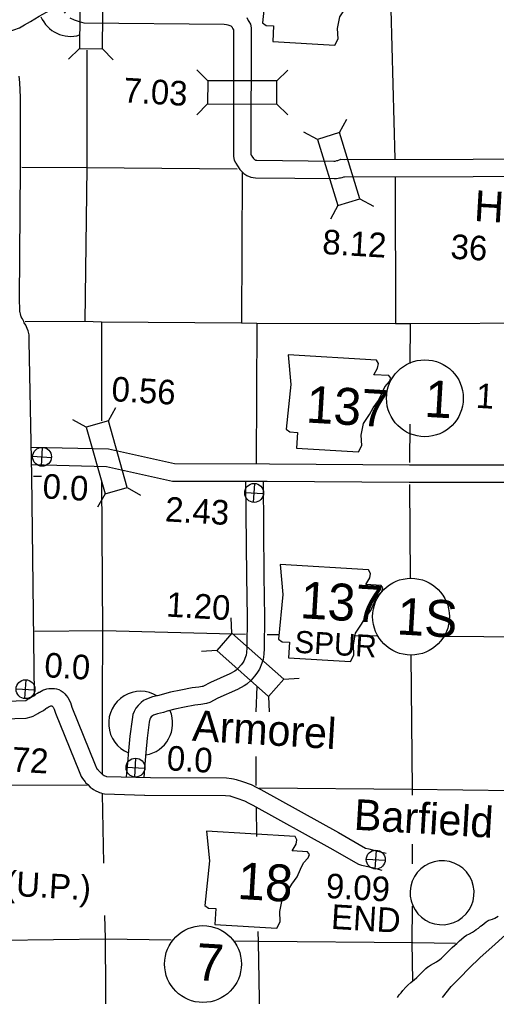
# Model space of a CAD drawing. Extents: x 1366406 to 1373462, y 376856 to 381998.
# Drawn here: x 1368436.7 to 1368569.5, y 380847.8 to 381119.6 of the extents above; entities that cross this region are included whole.
import ezdxf

# ---------------------------------------------------------------- set-up
doc = ezdxf.new("R2010")
doc.units = 0
for name, color, linetype in [('1', 7, 'Continuous'), ('10', 7, 'Continuous'), ('20', 7, 'Continuous'), ('21', 7, 'Continuous'), ('24', 7, 'Continuous'), ('25', 7, 'Continuous'), ('26', 7, 'Continuous'), ('27', 7, 'Continuous'), ('4', 7, 'Continuous'), ('5', 7, 'Continuous'), ('58', 7, 'Continuous'), ('9', 7, 'Continuous')]:
    doc.layers.add(name, color=color, linetype=linetype)

msp = doc.modelspace()

# ---------------------------------------------------------------- linework, layer by layer
at = {"layer": '1'}
msp.add_lwpolyline([(1368554.48, 380847.55), (1368556.89, 380850.57), (1368559.23, 380852.98), (1368561.82, 380855.68), (1368564.84, 380858.6), (1368569.09, 380862.39), (1368572.97, 380865.84), (1368576.42, 380868.99), (1368579.38, 380871.45), (1368581.89, 380873.6), (1368583.05, 380874.76), (1368584.83, 380876.35), (1368586.11, 380877.32)], dxfattribs=at)
at = {"layer": '10'}
for points in [[(1368433.85, 381116.28), (1368435.12, 381116.77), (1368436.66, 381117.36), (1368438.13, 381118.14), (1368439.72, 381119.09), (1368442.21, 381120.57), (1368444.23, 381121.65), (1368445.2, 381122.25), (1368445.8, 381122.49), (1368446.74, 381122.78), (1368447.74, 381123.13), (1368448.09, 381123.24), (1368449.41, 381121.42)], [(1368450.74, 381120.11), (1368451.93, 381119.53), (1368452.75, 381119.26), (1368453.32, 381119.05), (1368453.96, 381118.9), (1368454.6, 381118.75), (1368493.69, 381118.32), (1368494.3, 381118.24), (1368494.65, 381118.18), (1368494.71, 381118.17), (1368495.48, 381117.9), (1368495.67, 381117.71), (1368495.85, 381117.51), (1368495.91, 381117.44), (1368496.1, 381117.06), (1368496.29, 381116.75), (1368496.25, 381081.53), (1368496.44, 381080.55), (1368496.8, 381079.89), (1368496.9, 381079.63), (1368497.37, 381078.91), (1368498.04, 381077.94), (1368498.59, 381077.32), (1368499.16, 381076.81), (1368499.99, 381076.26), (1368501.06, 381075.82), (1368502.43, 381075.63), (1368524.25, 381075.38), (1368524.95, 381075.41), (1368525.36, 381075.46), (1368525.79, 381075.55), (1368526.04, 381075.63), (1368526.52, 381075.68), (1368526.95, 381075.85), (1368527.17, 381075.84), (1368562.96, 381075.96), (1368579.39, 381076.01)], [(1368499.95, 381120.24), (1368500.36, 381119.41), (1368500.56, 381119.09), (1368500.97, 381118.32), (1368501.16, 381117.32), (1368501.11, 381082.14), (1368501.22, 381081.93), (1368501.25, 381081.86), (1368501.41, 381081.6), (1368501.87, 381080.94), (1368502.02, 381080.78), (1368502.12, 381080.68), (1368502.28, 381080.58), (1368502.34, 381080.55), (1368502.79, 381080.49), (1368524.16, 381080.24), (1368524.52, 381080.26), (1368524.56, 381080.26), (1368524.59, 381080.27), (1368525.05, 381080.41), (1368525.34, 381080.44), (1368526.11, 381080.74), (1368527.25, 381080.7), (1368562.95, 381080.82), (1368578.37, 381080.87)], [(1368440.89, 380931.71), (1368440.17, 380992.63), (1368439.39, 381030.15), (1368439.37, 381031.92), (1368439.14, 381033.03), (1368438.86, 381033.71), (1368438.47, 381034.56), (1368438.04, 381035.28), (1368437.86, 381035.62), (1368437.57, 381036.31), (1368437.28, 381036.7), (1368437.24, 381036.79), (1368437.18, 381036.95), (1368437, 381037.72), (1368436.85, 381038.09), (1368436.81, 381038.33), (1368436.75, 381039.05), (1368436.65, 381041.65), (1368436.94, 381078.48), (1368436.99, 381095.46), (1368436.94, 381098.02), (1368436.84, 381099.94), (1368436.75, 381102.07), (1368436.6, 381103.91)], [(1368440, 381000.67), (1368461.47, 381000.14), (1368479.8, 380996.06), (1368506.3, 380996.03)], [(1368440.1, 380995.8), (1368460.88, 380995.3), (1368479.26, 380991.21), (1368505.66, 380991.17)], [(1368506.3, 380996.03), (1368545.22, 380995.76), (1368584.24, 380995.74)], [(1368499.64, 380991.18), (1368499.84, 380964.79)], [(1368504.5, 380991.18), (1368504.7, 380964.88)], [(1368505.66, 380991.17), (1368545.2, 380990.9), (1368586.9, 380990.87)], [(1368499.84, 380964.79), (1368500.06, 380953.34), (1368499.97, 380944.78), (1368499.91, 380943.56), (1368499.78, 380942.74), (1368499.63, 380942.32), (1368499.14, 380941.12), (1368498.8, 380940.59), (1368498.38, 380940.05), (1368497.66, 380939.22), (1368496.97, 380938.57), (1368496.65, 380938.36), (1368495.24, 380937.57), (1368489.84, 380935.17), (1368487.75, 380934.1), (1368487.55, 380934.02), (1368486.57, 380933.87), (1368484.8, 380933.69), (1368481.59, 380933.08), (1368478.76, 380932.44), (1368476.44, 380931.84), (1368475.49, 380931.55), (1368473.72, 380931.15), (1368472.01, 380930.51), (1368471.23, 380930.12), (1368470.54, 380929.64), (1368469.68, 380928.77), (1368469.12, 380928.02), (1368468.57, 380927.06), (1368468.26, 380926.28), (1368468.01, 380924.87), (1368467.41, 380920.21), (1368467, 380916.11), (1368466.86, 380913.97), (1368466.62, 380911.72), (1368466.41, 380908.89)], [(1368504.7, 380964.88), (1368504.92, 380953.36), (1368504.83, 380944.63), (1368504.75, 380943.04), (1368504.5, 380941.54), (1368504.17, 380940.59), (1368503.48, 380938.9), (1368502.79, 380937.8), (1368502.13, 380936.96), (1368501.17, 380935.84), (1368500, 380934.75), (1368499.19, 380934.21), (1368497.42, 380933.22), (1368491.93, 380930.78), (1368489.7, 380929.64), (1368488.78, 380929.3), (1368487.2, 380929.05), (1368485.5, 380928.87), (1368482.58, 380928.32), (1368479.9, 380927.71), (1368477.77, 380927.17), (1368476.76, 380926.85), (1368475.12, 380926.48), (1368473.95, 380926.04), (1368473.71, 380925.92), (1368473.68, 380925.9), (1368473.37, 380925.59), (1368473.19, 380925.35), (1368472.96, 380924.95), (1368472.96, 380924.94), (1368472.81, 380924.13), (1368472.24, 380919.66), (1368471.84, 380915.71), (1368471.71, 380913.56), (1368471.46, 380911.28), (1368471.28, 380908.76)], [(1368438.43, 380930.14), (1368438.81, 380930.4), (1368439.34, 380930.71), (1368439.63, 380930.88), (1368440.69, 380931.49), (1368441.06, 380931.77), (1368441.35, 380931.97), (1368441.74, 380932.22), (1368442.12, 380932.45), (1368442.22, 380932.5), (1368442.72, 380932.79), (1368443.16, 380933), (1368443.4, 380933.09), (1368443.71, 380933.21), (1368444.27, 380933.36), (1368444.85, 380933.49), (1368445.59, 380933.53), (1368445.96, 380933.53), (1368446.47, 380933.5), (1368446.96, 380933.4), (1368447.61, 380933.23), (1368448.31, 380932.87), (1368448.84, 380932.47), (1368449.33, 380932.04), (1368449.71, 380931.56), (1368450.18, 380930.98), (1368450.86, 380929.57), (1368451.27, 380928.34), (1368457.79, 380912.24), (1368458.25, 380911.19), (1368458.28, 380911.14), (1368458.34, 380911.04), (1368458.46, 380910.92), (1368458.63, 380910.74), (1368459.2, 380910.13), (1368459.52, 380909.81), (1368459.59, 380909.76), (1368459.81, 380909.59), (1368459.98, 380909.47), (1368460.25, 380909.29), (1368460.46, 380909.2), (1368460.69, 380909.11), (1368460.87, 380909.05), (1368473.12, 380908.71)], [(1368416.65, 380929.46), (1368438.43, 380930.14)], [(1368438.58, 380925.28), (1368439.95, 380925.61), (1368440.54, 380925.83), (1368441.14, 380926.13), (1368441.81, 380926.52), (1368442.1, 380926.7), (1368443.35, 380927.42), (1368443.89, 380927.82), (1368444.05, 380927.93), (1368444.32, 380928.1), (1368444.4, 380928.15), (1368444.99, 380928.49), (1368445.07, 380928.52), (1368445.08, 380928.53), (1368445.2, 380928.57), (1368445.44, 380928.64), (1368445.54, 380928.66), (1368445.71, 380928.67), (1368445.77, 380928.67), (1368445.8, 380928.67), (1368445.91, 380928.53), (1368446.05, 380928.35), (1368446.35, 380927.74), (1368446.7, 380926.67), (1368453.31, 380910.36), (1368453.9, 380909), (1368454.19, 380908.49), (1368454.57, 380907.97), (1368454.93, 380907.57), (1368455.11, 380907.39), (1368455.71, 380906.75), (1368456.38, 380906.09), (1368456.63, 380905.9), (1368456.89, 380905.69), (1368457.3, 380905.41), (1368457.96, 380904.99), (1368458.59, 380904.72), (1368458.94, 380904.57), (1368459.3, 380904.45), (1368459.77, 380904.29), (1368460.32, 380904.2), (1368471.5, 380903.86)], [(1368416.67, 380924.6), (1368438.58, 380925.28)], [(1368473.12, 380908.71), (1368494.33, 380908.6), (1368495.72, 380908.45), (1368496.25, 380908.39), (1368496.99, 380908.19), (1368498.75, 380907.58), (1368501.2, 380906.75), (1368502.75, 380905.95), (1368503.9, 380905.36), (1368525.47, 380893.44), (1368532.99, 380889.1), (1368533.13, 380889.06), (1368533.96, 380888.86), (1368536, 380888.36), (1368538.74, 380887.65)], [(1368471.5, 380903.85), (1368471.61, 380903.86), (1368494.07, 380903.74), (1368495.2, 380903.62), (1368495.32, 380903.61), (1368495.54, 380903.55), (1368497.17, 380902.98), (1368499.3, 380902.26), (1368500.52, 380901.63), (1368501.62, 380901.07), (1368523.07, 380889.21), (1368531.09, 380884.58), (1368531.92, 380884.35), (1368532.83, 380884.14), (1368534.82, 380883.65), (1368537.53, 380882.95)]]:
    msp.add_lwpolyline(points, dxfattribs=at)
at = {"layer": '20'}
for p, q in [((1368453.38, 381111.57), (1368450.33, 381108.58)), ((1368459.8, 381111.5), (1368462.79, 381108.45)), ((1368489.08, 381102.57), (1368486.06, 381105.6)), ((1368508.33, 381102.55), (1368511.36, 381105.57)), ((1368489.07, 381096.16), (1368486.05, 381093.14)), ((1368508.32, 381096.13), (1368511.34, 381093.1)), ((1368525.79, 381088.16), (1368527.79, 381091.93)), ((1368519.65, 381086.28), (1368515.88, 381088.28)), ((1368525.29, 381067.88), (1368523.28, 381064.1)), ((1368531.42, 381069.75), (1368535.2, 381067.75)), ((1368461.45, 381007.93), (1368463.54, 381011.67)), ((1368455.28, 381006.19), (1368451.55, 381008.28)), ((1368466.68, 380989.41), (1368470.41, 380987.32)), ((1368460.51, 380987.67), (1368458.42, 380983.94)), ((1368495.84, 380948.89), (1368495.59, 380953.16)), ((1368491.58, 380944.09), (1368487.31, 380943.84)), ((1368510.23, 380936.1), (1368514.5, 380936.36)), ((1368505.97, 380931.31), (1368506.22, 380927.04))]:
    msp.add_line(p, q, dxfattribs=at)
for points in [[(1368453.6, 381130.82), (1368453.38, 381111.57), (1368459.8, 381111.5), (1368460.01, 381130.75)], [(1368508.33, 381102.55), (1368489.08, 381102.57), (1368489.07, 381096.16), (1368508.32, 381096.13)], [(1368519.65, 381086.28), (1368525.29, 381067.88), (1368531.42, 381069.75), (1368525.79, 381088.16)], [(1368466.68, 380989.41), (1368461.45, 381007.93), (1368455.28, 381006.19), (1368460.51, 380987.67)], [(1368510.23, 380936.1), (1368495.84, 380948.89), (1368491.58, 380944.09), (1368505.97, 380931.31)]]:
    msp.add_lwpolyline(points, close=True, dxfattribs=at)
at = {"layer": '21'}
for points in [[(1368504.87, 381139.45), (1368505.62, 381131.16), (1368504.34, 381118.75), (1368505.39, 381118), (1368507.44, 381117.88), (1368507.19, 381113.5), (1368524.42, 381112.49), (1368525.35, 381114.22), (1368525.24, 381117.11), (1368525.85, 381120.36), (1368527.5, 381122.87), (1368528.57, 381124.73), (1368530.06, 381126.71), (1368531.01, 381128.85), (1368531.8, 381130.58), (1368533.12, 381132.02), (1368533.45, 381132.96), (1368532.94, 381133.67), (1368528.7, 381133.92), (1368529.77, 381135.78), (1368529.98, 381137.01), (1368529.47, 381137.98)], [(1368511.46, 381026.33), (1368512.21, 381018.05), (1368510.93, 381005.63), (1368511.98, 381004.88), (1368514.03, 381004.76), (1368513.78, 381000.39), (1368531.01, 380999.37), (1368531.94, 381001.1), (1368531.83, 381003.99), (1368532.44, 381007.25), (1368534.1, 381009.76), (1368535.17, 381011.62), (1368536.65, 381013.59), (1368537.6, 381015.73), (1368538.39, 381017.47), (1368539.71, 381018.9), (1368540.04, 381019.84), (1368539.54, 381020.56), (1368535.3, 381020.81), (1368536.37, 381022.67), (1368536.58, 381023.89), (1368536.06, 381024.87)], [(1368509.27, 380967.96), (1368510.02, 380959.68), (1368508.74, 380947.27), (1368509.79, 380946.52), (1368511.84, 380946.4), (1368511.59, 380942.02), (1368528.82, 380941), (1368529.75, 380942.73), (1368529.64, 380945.62), (1368530.25, 380948.88), (1368531.9, 380951.39), (1368532.98, 380953.25), (1368534.46, 380955.22), (1368535.41, 380957.36), (1368536.2, 380959.1), (1368537.52, 380960.53), (1368537.85, 380961.48), (1368537.35, 380962.19), (1368533.1, 380962.44), (1368534.18, 380964.3), (1368534.38, 380965.52), (1368533.87, 380966.5)], [(1368488.79, 380893.81), (1368489.54, 380885.53), (1368488.26, 380873.11), (1368489.31, 380872.36), (1368491.36, 380872.24), (1368491.1, 380867.87), (1368508.34, 380866.85), (1368509.27, 380868.58), (1368509.16, 380871.47), (1368509.77, 380874.73), (1368511.42, 380877.24), (1368512.49, 380879.1), (1368513.98, 380881.07), (1368514.93, 380883.21), (1368515.72, 380884.95), (1368517.04, 380886.38), (1368517.37, 380887.32), (1368516.86, 380888.04), (1368512.62, 380888.29), (1368513.69, 380890.15), (1368513.9, 380891.37), (1368513.39, 380892.35)]]:
    msp.add_lwpolyline(points, close=True, dxfattribs=at)
at = {"layer": '24'}
for centre, start, end in [((1368450.88, 381123.87), 202.7248, 286.701), ((1368470.41, 380923.81), 57.9669, 247.8279), ((1368470.41, 380923.81), 279.4083, 22.9093), ((1368554.32, 380876.67), 309.0765, 168.3536), ((1368554.32, 380876.67), 168.3536, 309.0765)]:
    msp.add_arc(centre, 8.91, start, end, dxfattribs=at)
at = {"layer": '26'}
for p, q in [((1368442.81, 380995.33), (1368443.12, 381000.58)), ((1368440.34, 380998.11), (1368445.59, 380997.8)), ((1368501.85, 380985.29), (1368502.16, 380990.54)), ((1368499.38, 380988.07), (1368504.63, 380987.76)), ((1368438.21, 380930.67), (1368438.52, 380935.93)), ((1368435.74, 380933.45), (1368440.99, 380933.14)), ((1368468.81, 380908.87), (1368469.12, 380914.12)), ((1368466.34, 380911.65), (1368471.59, 380911.34)), ((1368535.71, 380883.26), (1368536.02, 380888.52)), ((1368533.24, 380886.05), (1368538.49, 380885.74))]:
    msp.add_line(p, q, dxfattribs=at)
for centre in [(1368442.97, 380997.96), (1368502.01, 380987.92), (1368438.37, 380933.3), (1368468.97, 380911.49), (1368535.86, 380885.89)]:
    msp.add_circle(centre, 2.63, dxfattribs=at)
at = {"layer": '27'}
for centre in [(1368549.54, 381014.25), (1368545.67, 380953.49), (1368487.77, 380856.83)]:
    msp.add_circle(centre, 10.69, dxfattribs=at)
at = {"layer": '4'}
msp.add_lwpolyline([(1368584.31, 381035.14), (1368545.41, 381034.92), (1368541.32, 381034.92), (1368502.74, 381035.1), (1368498.53, 381035.14), (1368459.55, 381035.47), (1368454.86, 381035.64), (1368438.23, 381035.5)], dxfattribs=at)
at = {"layer": '5'}
for points in [[(1368540.21, 381160.55), (1368540.06, 381122.38), (1368541.18, 381080.89)], [(1368455.41, 381111.14), (1368455.44, 381078.39), (1368454.86, 381035.64)], [(1368437.36, 381078.55), (1368455.34, 381078.46), (1368497.32, 381078.1)], [(1368498.71, 381077.08), (1368498.53, 381035.14)], [(1368541.26, 381075.71), (1368541.32, 381034.92)], [(1368459.55, 381035.47), (1368459.54, 381007.93)], [(1368502.74, 381035.1), (1368502.61, 380996.12)], [(1368545.41, 381034.92), (1368545.37, 381023.94)], [(1368545.3, 381007.02), (1368545.26, 380996.35)], [(1368502.61, 380996.12), (1368502.61, 380996.03)], [(1368440.57, 380992.56), (1368442.78, 380992.56)], [(1368459.54, 380991.05), (1368459.77, 380949.48), (1368459.74, 380930.5)], [(1368545.26, 380990.22), (1368545.42, 380964.18)], [(1368440.92, 380949.44), (1368459.98, 380949.63), (1368499.64, 380948.63)], [(1368505.61, 380948.52), (1368508.86, 380948.49)], [(1368529.84, 380948.26), (1368536.38, 380948.19)], [(1368554.87, 380948.03), (1368588.04, 380947.8)], [(1368545.58, 380942.79), (1368546, 380905.36), (1368546, 380903.82)], [(1368502.75, 380934.03), (1368502.49, 380927.05)], [(1368459.74, 380930.5), (1368459.71, 380909.6)], [(1368502.45, 380914.61), (1368502.46, 380906.5)], [(1368363.39, 380906.7), (1368373.38, 380906.49), (1368416.98, 380906.58), (1368455.64, 380906.69)], [(1368459.75, 380904.23), (1368460.12, 380884.88)], [(1368503.5, 380905.88), (1368545.94, 380905.51), (1368588.45, 380904.94)], [(1368502.54, 380900.51), (1368502.67, 380892.36)], [(1368545.98, 380890.15), (1368545.97, 380884.68)], [(1368545.96, 380872.97), (1368545.94, 380862.79), (1368546.06, 380852.18)], [(1368460.4, 380870.36), (1368460.52, 380863.9), (1368460.86, 380820.76), (1368461.5, 380777.79)], [(1368374.71, 380863.41), (1368417.3, 380863.26), (1368460.5, 380863.83), (1368478.94, 380863.55)], [(1368503.08, 380865.84), (1368503.12, 380863.05), (1368503.87, 380820.54), (1368503.5, 380777.34)], [(1368496.37, 380863.27), (1368503.21, 380863.17), (1368546.14, 380862.79), (1368558.07, 380862.6)]]:
    msp.add_lwpolyline(points, dxfattribs=at)
at = {"layer": '9'}
for points in [[(1368562.76, 380865.72), (1368563.38, 380866.1), (1368563.82, 380866.42), (1368564.42, 380866.85), (1368565.03, 380867.35), (1368565.46, 380867.66), (1368566.02, 380868.1), (1368566.6, 380868.56), (1368567.16, 380868.94), (1368567.35, 380869.04), (1368567.71, 380869.14), (1368568.32, 380869.3), (1368568.99, 380869.55), (1368569.93, 380870.19)], [(1368541.92, 380847.49), (1368542.41, 380848.25), (1368542.9, 380848.86), (1368543.37, 380849.5), (1368544.24, 380850.41), (1368544.76, 380850.94), (1368545.64, 380851.68), (1368546.14, 380852.16), (1368546.53, 380852.48), (1368547.3, 380853.13), (1368547.79, 380853.56), (1368548.1, 380853.9), (1368549.11, 380854.96), (1368549.76, 380855.58), (1368550.36, 380856.05), (1368550.54, 380856.16), (1368551.05, 380856.48), (1368551.92, 380856.98), (1368552.72, 380857.48), (1368553.68, 380858.06), (1368554.17, 380858.46), (1368555.16, 380859.46), (1368556.27, 380860.61), (1368557.15, 380861.44), (1368557.85, 380862.07), (1368558.44, 380862.56), (1368559.15, 380863.25), (1368559.72, 380863.75), (1368560.51, 380864.4), (1368561.16, 380864.85), (1368561.97, 380865.28), (1368562.76, 380865.72)]]:
    msp.add_lwpolyline(points, dxfattribs=at)

# ---------------------------------------------------------------- texts
at = {"layer": '21'}
for s, height, p in [('137', 10.264, (1368516.27, 381007.54)), ('137', 10.264, (1368514.63, 380953.09)), ('SPUR', 6.159, (1368513.1, 380943.48)), ('18', 10.264, (1368497.2, 380874.97))]:
    msp.add_text(s, height=height, rotation=356.6294, dxfattribs=at).set_placement(p)
at = {"layer": '24'}
for s, p in [('Huffman', (1368563.06, 381063.61)), ('Armorel', (1368484.61, 380918.98)), ('Barfield', (1368529.63, 380894.23))]:
    msp.add_text(s, height=8.554, rotation=356.6294, dxfattribs=at).set_placement(p)
at = {"layer": '25'}
for s, p in [('0.0', (1368442.97, 380986.43)), ('2.43', (1368477.07, 380980.02)), ('0.0', (1368443.47, 380936.67)), ('0.0', (1368477.54, 380910.77)), ('9.09', (1368521.82, 380875.24)), ('END', (1368523.29, 380866.64))]:
    msp.add_text(s, height=6.843, rotation=356.6294, dxfattribs=at).set_placement(p)
at = {"layer": '27'}
for s, height, p in [('1', 10.26, (1368549.24, 381009.12)), ('1S', 10.264, (1368541.55, 380948.59)), ('7', 10.26, (1368485.62, 380852.4))]:
    msp.add_text(s, height=height, rotation=356.6294, dxfattribs=at).set_placement(p)
at = {"layer": '5'}
for s, height, p in [('36', 6.843, (1368556.54, 381053.1)), ('1', 6.84, (1368563.57, 381011.62))]:
    msp.add_text(s, height=height, rotation=356.6294, dxfattribs=at).set_placement(p)
at = {"layer": '58'}
for s, height, p in [('7.03', 6.843, (1368465.47, 381096.63)), ('8.12', 6.843, (1368520.85, 381054.41)), ('0.56', 6.843, (1368462.17, 381013.47)), ('1.20', 6.843, (1368477.41, 380953.53)), ('5.72', 6.843, (1368426.77, 380910.87)), ('0.97,0.99(U.P.)', 6.8429, (1368394.47, 380878.18))]:
    msp.add_text(s, height=height, rotation=356.6294, dxfattribs=at).set_placement(p)

doc.saveas('drawing.dxf')
